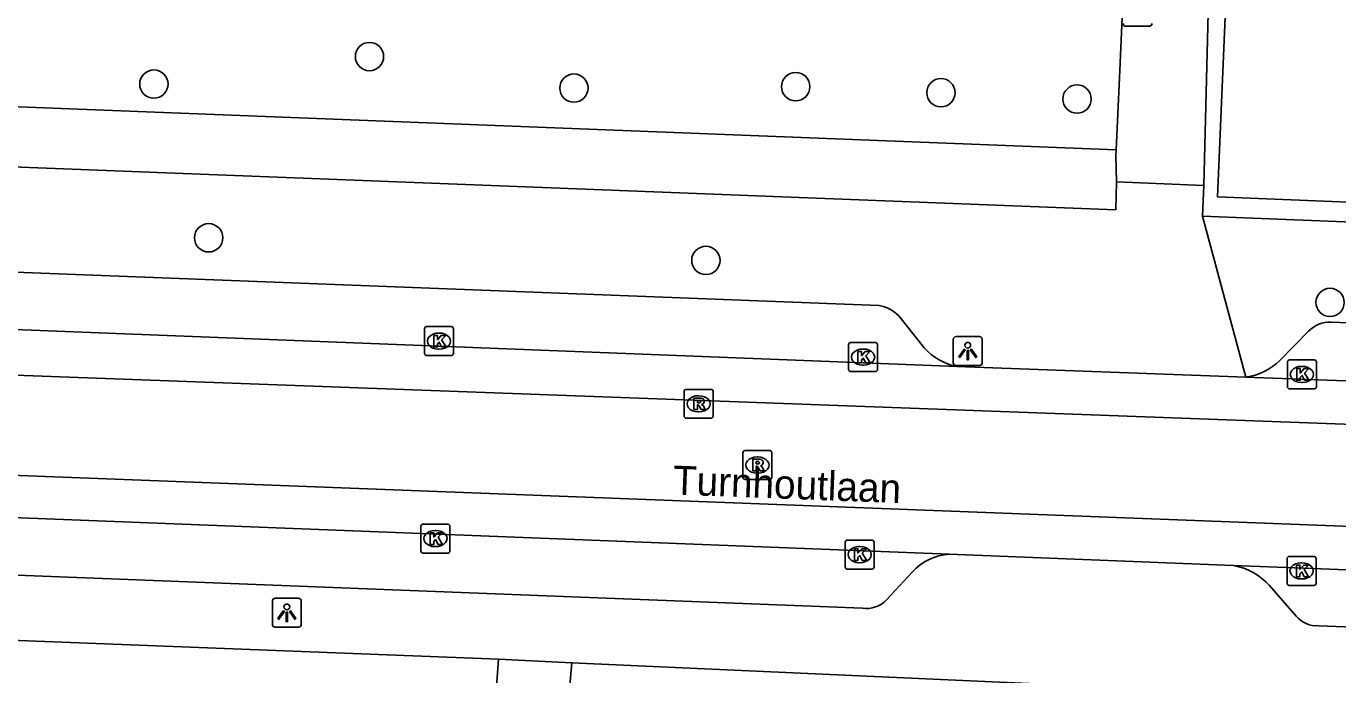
# Model space of a CAD drawing. Extents: x 160732 to 162105, y 387428 to 388479.
# Drawn here: x 161346.63 to 161391.93, y 387751.99 to 387774.41 of the extents above; entities that cross this region are included whole.
import ezdxf

# ---------------------------------------------------------------- set-up
doc = ezdxf.new("R2010")
doc.units = 0
for name, color, linetype in [('IMGEO_Boom', 7, 'Continuous'), ('IMGEO_Groenvoorziening', 7, 'Continuous'), ('IMGEO_Haag', 7, 'Continuous'), ('IMGEO_Hek', 7, 'Continuous'), ('IMGEO_Kolk', 7, 'Continuous'), ('IMGEO_Lichtpunt', 7, 'Continuous'), ('IMGEO_Openbare_ruimte_label', 7, 'Continuous'), ('IMGEO_Rijbaan_lokaal_gesloten', 7, 'Continuous'), ('IMGEO_Rioolput', 7, 'Continuous'), ('IMGEO_Voetpad_open', 7, 'Continuous')]:
    doc.layers.add(name, color=color, linetype=linetype)

msp = doc.modelspace()

# ---------------------------------------------------------------- linework, layer by layer
at = {"layer": 'IMGEO_Boom'}
for centre in [(161358.486, 387773.361), (161351.039, 387772.409), (161365.545, 387772.27), (161373.205, 387772.32), (161378.222, 387772.112), (161382.921, 387771.893), (161352.932, 387767.096), (161370.103, 387766.313), (161391.661, 387764.861)]:
    msp.add_circle(centre, 0.489, dxfattribs=at)
at = {"layer": 'IMGEO_Groenvoorziening'}
msp.add_lwpolyline([(161313.447, 387795.789), (161315.476, 387795.778), (161315.849, 387777.856), (161320.221, 387772.652), (161384.276, 387770.134)], dxfattribs=at)
at = {"layer": 'IMGEO_Haag'}
msp.add_lwpolyline([(161387.653, 387783.133), (161388.397, 387783.128), (161387.772, 387768.513), (161414.066, 387767.444), (161414.765, 387767.434), (161414.735, 387766.75)], dxfattribs=at)
at = {"layer": 'IMGEO_Hek'}
msp.add_lwpolyline([(161320.221, 387772.652), (161384.276, 387770.134)], dxfattribs=at)
at = {"layer": 'IMGEO_Kolk'}
for p, q in [((161360.385, 387763.099), (161360.385, 387763.951)), ((161360.46, 387764.025), (161361.312, 387764.025)), ((161361.386, 387763.951), (161361.386, 387763.099)), ((161360.873, 387763.805), (161360.898, 387763.805)), ((161375.031, 387762.546), (161375.031, 387763.398)), ((161375.106, 387763.472), (161375.958, 387763.472)), ((161376.032, 387763.398), (161376.032, 387762.546)), ((161361.312, 387763.025), (161360.46, 387763.025)), ((161360.896, 387763.245), (161360.871, 387763.245)), ((161375.519, 387763.252), (161375.544, 387763.252)), ((161375.958, 387762.472), (161375.106, 387762.472)), ((161375.542, 387762.692), (161375.517, 387762.692)), ((161390.188, 387761.947), (161390.188, 387762.799)), ((161390.263, 387762.873), (161391.115, 387762.873)), ((161390.676, 387762.653), (161390.701, 387762.653)), ((161391.189, 387762.799), (161391.189, 387761.947)), ((161390.699, 387762.093), (161390.674, 387762.093)), ((161391.115, 387761.873), (161390.263, 387761.873)), ((161360.262, 387756.275), (161360.262, 387757.127)), ((161360.337, 387757.201), (161361.189, 387757.201)), ((161361.263, 387757.127), (161361.263, 387756.275)), ((161360.75, 387756.981), (161360.775, 387756.981)), ((161374.913, 387755.721), (161374.913, 387756.573)), ((161374.988, 387756.647), (161375.84, 387756.647)), ((161375.914, 387756.573), (161375.914, 387755.721)), ((161361.189, 387756.201), (161360.337, 387756.201)), ((161360.773, 387756.421), (161360.748, 387756.421)), ((161375.401, 387756.427), (161375.426, 387756.427)), ((161375.424, 387755.867), (161375.399, 387755.867)), ((161390.176, 387755.157), (161390.176, 387756.009)), ((161390.251, 387756.083), (161391.103, 387756.083)), ((161390.664, 387755.863), (161390.689, 387755.863)), ((161391.177, 387756.009), (161391.177, 387755.157)), ((161375.84, 387755.647), (161374.988, 387755.647)), ((161390.687, 387755.303), (161390.662, 387755.303)), ((161391.103, 387755.083), (161390.251, 387755.083))]:
    msp.add_line(p, q, dxfattribs=at)
for points in [[(161360.385, 387763.099), (161360.385, 387763.951)], [(161360.46, 387764.025), (161361.312, 387764.025)], [(161361.386, 387763.951), (161361.386, 387763.099)], [(161360.706, 387763.725), (161360.829, 387763.725), (161360.829, 387763.574), (161360.959, 387763.725), (161361.123, 387763.725), (161360.977, 387763.574), (161361.13, 387763.325), (161360.978, 387763.325), (161360.893, 387763.489), (161360.829, 387763.422), (161360.829, 387763.325), (161360.706, 387763.325), (161360.706, 387763.725)], [(161375.031, 387762.546), (161375.031, 387763.398)], [(161375.106, 387763.472), (161375.958, 387763.472)], [(161376.032, 387763.398), (161376.032, 387762.546)], [(161361.312, 387763.025), (161360.46, 387763.025)], [(161375.352, 387763.172), (161375.475, 387763.172), (161375.475, 387763.021), (161375.605, 387763.172), (161375.769, 387763.172), (161375.623, 387763.021), (161375.776, 387762.772), (161375.624, 387762.772), (161375.539, 387762.936), (161375.475, 387762.869), (161375.475, 387762.772), (161375.352, 387762.772), (161375.352, 387763.172)], [(161375.958, 387762.472), (161375.106, 387762.472)], [(161390.188, 387761.947), (161390.188, 387762.799)], [(161390.263, 387762.873), (161391.115, 387762.873)], [(161390.509, 387762.573), (161390.632, 387762.573), (161390.632, 387762.422), (161390.762, 387762.573), (161390.926, 387762.573), (161390.78, 387762.422), (161390.933, 387762.173), (161390.781, 387762.173), (161390.696, 387762.337), (161390.632, 387762.27), (161390.632, 387762.173), (161390.509, 387762.173), (161390.509, 387762.573)], [(161391.189, 387762.799), (161391.189, 387761.947)], [(161391.115, 387761.873), (161390.263, 387761.873)], [(161360.262, 387756.275), (161360.262, 387757.127)], [(161360.337, 387757.201), (161361.189, 387757.201)], [(161361.263, 387757.127), (161361.263, 387756.275)], [(161360.583, 387756.901), (161360.706, 387756.901), (161360.706, 387756.75), (161360.836, 387756.901), (161361, 387756.901), (161360.854, 387756.75), (161361.007, 387756.501), (161360.855, 387756.501), (161360.77, 387756.665), (161360.706, 387756.598), (161360.706, 387756.501), (161360.583, 387756.501), (161360.583, 387756.901)], [(161374.913, 387755.721), (161374.913, 387756.573)], [(161374.988, 387756.647), (161375.84, 387756.647)], [(161375.914, 387756.573), (161375.914, 387755.721)], [(161361.189, 387756.201), (161360.337, 387756.201)], [(161375.234, 387756.347), (161375.357, 387756.347), (161375.357, 387756.196), (161375.487, 387756.347), (161375.651, 387756.347), (161375.505, 387756.196), (161375.658, 387755.947), (161375.506, 387755.947), (161375.421, 387756.111), (161375.357, 387756.044), (161375.357, 387755.947), (161375.234, 387755.947), (161375.234, 387756.347)], [(161390.176, 387755.157), (161390.176, 387756.009)], [(161390.251, 387756.083), (161391.103, 387756.083)], [(161390.497, 387755.783), (161390.62, 387755.783), (161390.62, 387755.632), (161390.75, 387755.783), (161390.914, 387755.783), (161390.768, 387755.632), (161390.921, 387755.383), (161390.769, 387755.383), (161390.684, 387755.547), (161390.62, 387755.48), (161390.62, 387755.383), (161390.497, 387755.383), (161390.497, 387755.783)], [(161391.177, 387756.009), (161391.177, 387755.157)], [(161375.84, 387755.647), (161374.988, 387755.647)], [(161391.103, 387755.083), (161390.251, 387755.083)]]:
    msp.add_lwpolyline(points, dxfattribs=at)
for centre, start, end in [((161360.462, 387763.949), 91.552, 178.448), ((161360.462, 387763.949), 91.552, 178.448), ((161361.31, 387763.949), 1.552, 88.448), ((161361.31, 387763.949), 1.552, 88.448), ((161375.108, 387763.396), 91.552, 178.448), ((161375.108, 387763.396), 91.552, 178.448), ((161375.956, 387763.396), 1.552, 88.448), ((161375.956, 387763.396), 1.552, 88.448), ((161360.462, 387763.101), 181.552, 268.448), ((161360.462, 387763.101), 181.552, 268.448), ((161361.31, 387763.101), 271.552, 358.448), ((161361.31, 387763.101), 271.552, 358.448), ((161375.108, 387762.548), 181.552, 268.448), ((161375.108, 387762.548), 181.552, 268.448), ((161375.956, 387762.548), 271.552, 358.448), ((161375.956, 387762.548), 271.552, 358.448), ((161390.265, 387762.797), 91.552, 178.448), ((161390.265, 387762.797), 91.552, 178.448), ((161391.113, 387762.797), 1.552, 88.448), ((161391.113, 387762.797), 1.552, 88.448), ((161390.265, 387761.949), 181.552, 268.448), ((161390.265, 387761.949), 181.552, 268.448), ((161391.113, 387761.949), 271.552, 358.448), ((161391.113, 387761.949), 271.552, 358.448), ((161360.339, 387757.125), 91.552, 178.448), ((161360.339, 387757.125), 91.552, 178.448), ((161361.187, 387757.125), 1.552, 88.448), ((161361.187, 387757.125), 1.552, 88.448), ((161374.99, 387756.571), 91.552, 178.448), ((161374.99, 387756.571), 91.552, 178.448), ((161375.838, 387756.571), 1.552, 88.448), ((161375.838, 387756.571), 1.552, 88.448), ((161360.339, 387756.277), 181.552, 268.448), ((161360.339, 387756.277), 181.552, 268.448), ((161361.187, 387756.277), 271.552, 358.448), ((161361.187, 387756.277), 271.552, 358.448), ((161374.99, 387755.723), 181.552, 268.448), ((161374.99, 387755.723), 181.552, 268.448), ((161375.838, 387755.723), 271.552, 358.448), ((161375.838, 387755.723), 271.552, 358.448), ((161390.253, 387756.007), 91.552, 178.448), ((161390.253, 387756.007), 91.552, 178.448), ((161391.101, 387756.007), 1.552, 88.448), ((161391.101, 387756.007), 1.552, 88.448), ((161390.253, 387755.159), 181.552, 268.448), ((161390.253, 387755.159), 181.552, 268.448), ((161391.101, 387755.159), 271.552, 358.448), ((161391.101, 387755.159), 271.552, 358.448)]:
    msp.add_arc(centre, 0.0765, start, end, dxfattribs=at)
for centre, major_axis, ratio, start_param, end_param in [((161360.872, 387763.525), (-0.387, 0.002), 0.722429, 4.712389, 7.853982), ((161360.897, 387763.525), (-0.39, 0.002), 0.717154, 1.570796, 4.712389), ((161375.518, 387762.972), (-0.387, 0.002), 0.722429, 4.712389, 7.853982), ((161375.543, 387762.972), (-0.39, 0.002), 0.717154, 1.570796, 4.712389), ((161390.675, 387762.373), (-0.387, 0.002), 0.722429, 4.712389, 7.853982), ((161390.7, 387762.373), (-0.39, 0.002), 0.717154, 1.570796, 4.712389), ((161360.749, 387756.701), (-0.387, 0.002), 0.722429, 4.712389, 7.853982), ((161360.774, 387756.701), (-0.39, 0.002), 0.717154, 1.570796, 4.712389), ((161375.4, 387756.147), (-0.387, 0.002), 0.722429, 4.712389, 7.853982), ((161375.425, 387756.147), (-0.39, 0.002), 0.717154, 1.570796, 4.712389), ((161390.663, 387755.583), (-0.387, 0.002), 0.722429, 4.712389, 7.853982), ((161390.688, 387755.583), (-0.39, 0.002), 0.717154, 1.570796, 4.712389)]:
    msp.add_ellipse(centre, major_axis=major_axis, ratio=ratio, start_param=start_param, end_param=end_param, dxfattribs=at)
at = {"layer": 'IMGEO_Lichtpunt'}
for p, q in [((161384.609, 387774.41), (161385.417, 387774.41)), ((161384.609, 387774.41), (161385.417, 387774.41)), ((161378.649, 387763.585), (161378.649, 387762.778)), ((161378.649, 387763.585), (161378.649, 387762.778)), ((161379.551, 387763.68), (161378.743, 387763.68)), ((161379.551, 387763.68), (161378.743, 387763.68)), ((161379.645, 387762.778), (161379.645, 387763.585)), ((161379.645, 387762.778), (161379.645, 387763.585)), ((161378.743, 387762.684), (161379.551, 387762.684)), ((161378.743, 387762.684), (161379.551, 387762.684)), ((161355.132, 387754.54), (161355.132, 387753.733)), ((161355.132, 387754.54), (161355.132, 387753.733)), ((161356.034, 387754.635), (161355.226, 387754.635)), ((161356.034, 387754.635), (161355.226, 387754.635)), ((161356.128, 387753.733), (161356.128, 387754.54)), ((161356.128, 387753.733), (161356.128, 387754.54)), ((161355.226, 387753.639), (161356.034, 387753.639)), ((161355.226, 387753.639), (161356.034, 387753.639))]:
    msp.add_line(p, q, dxfattribs=at)
for points in [[(161379.023, 387763.249), (161379.062, 387763.221), (161378.874, 387762.959), (161378.836, 387762.986), (161379.023, 387763.249)], [(161379.125, 387763.201), (161379.172, 387763.201), (161379.172, 387762.879), (161379.125, 387762.879), (161379.125, 387763.201)], [(161379.235, 387763.221), (161379.273, 387763.248), (161379.46, 387762.986), (161379.421, 387762.958), (161379.235, 387763.221)], [(161355.506, 387754.204), (161355.545, 387754.176), (161355.357, 387753.914), (161355.319, 387753.941), (161355.506, 387754.204)], [(161355.608, 387754.156), (161355.655, 387754.156), (161355.655, 387753.834), (161355.608, 387753.834), (161355.608, 387754.156)], [(161355.718, 387754.176), (161355.756, 387754.203), (161355.943, 387753.941), (161355.904, 387753.913), (161355.718, 387754.176)]]:
    msp.add_lwpolyline(points, dxfattribs=at)
for centre in [(161379.148, 387763.383), (161355.631, 387754.338)]:
    msp.add_circle(centre, 0.0994, dxfattribs=at)
for centre, start, end in [((161384.609, 387774.504), 180, 270), ((161384.609, 387774.504), 180, 270), ((161385.417, 387774.504), 270, 0), ((161385.417, 387774.504), 270, 360), ((161378.743, 387763.585), 90, 180), ((161378.743, 387763.585), 90, 180), ((161379.551, 387763.585), 0, 90), ((161379.551, 387763.585), 0, 90), ((161378.743, 387762.778), 180, 270), ((161378.743, 387762.778), 180, 270), ((161379.551, 387762.778), 270, 0), ((161379.551, 387762.778), 270, 360), ((161355.226, 387754.54), 90, 180), ((161355.226, 387754.54), 90, 180), ((161356.034, 387754.54), 0, 90), ((161356.034, 387754.54), 0, 90), ((161355.226, 387753.733), 180, 270), ((161355.226, 387753.733), 180, 270), ((161356.034, 387753.733), 270, 0), ((161356.034, 387753.733), 270, 360)]:
    msp.add_arc(centre, 0.0946, start, end, dxfattribs=at)
at = {"layer": 'IMGEO_Rijbaan_lokaal_gesloten'}
for points in [[(161378.772, 387762.645), (161316.881, 387765.074)], [(161315.631, 387763.473), (161420.877, 387759.591)], [(161388.757, 387762.277), (161378.772, 387762.645)], [(161420.96, 387761.089), (161388.757, 387762.277)], [(161420.678, 387756.031), (161310.892, 387760.243)], [(161310.837, 387758.815), (161378.503, 387756.165)], [(161388.329, 387755.771), (161378.503, 387756.165)], [(161388.329, 387755.771), (161420.595, 387754.536)]]:
    msp.add_lwpolyline(points, dxfattribs=at)
at = {"layer": 'IMGEO_Rioolput'}
for p, q in [((161369.352, 387760.932), (161369.352, 387761.784)), ((161369.427, 387761.858), (161370.279, 387761.858)), ((161369.84, 387761.638), (161369.865, 387761.638)), ((161370.353, 387761.784), (161370.353, 387760.932)), ((161370.279, 387760.858), (161369.427, 387760.858)), ((161369.863, 387761.078), (161369.838, 387761.078)), ((161371.459, 387759.742), (161372.311, 387759.742)), ((161371.384, 387758.816), (161371.384, 387759.668)), ((161371.872, 387759.522), (161371.897, 387759.522)), ((161372.385, 387759.668), (161372.385, 387758.816)), ((161371.895, 387758.962), (161371.87, 387758.962)), ((161372.311, 387758.742), (161371.459, 387758.742))]:
    msp.add_line(p, q, dxfattribs=at)
for points in [[(161369.352, 387760.932), (161369.352, 387761.784)], [(161369.427, 387761.858), (161370.279, 387761.858)], [(161369.941, 387761.556), (161369.689, 387761.558), (161369.689, 387761.158)], [(161370.353, 387761.784), (161370.353, 387760.932)], [(161369.689, 387761.158), (161369.813, 387761.158), (161369.813, 387761.32), (161369.824, 387761.32)], [(161369.867, 387761.477), (161369.813, 387761.477), (161369.813, 387761.396)], [(161369.813, 387761.396), (161369.865, 387761.396)], [(161369.871, 387761.291), (161369.942, 387761.158), (161370.082, 387761.158), (161370.017, 387761.284)], [(161370.279, 387760.858), (161369.427, 387760.858)], [(161371.459, 387759.742), (161372.311, 387759.742)], [(161371.384, 387758.816), (161371.384, 387759.668)], [(161371.973, 387759.44), (161371.721, 387759.442), (161371.721, 387759.042)], [(161371.899, 387759.361), (161371.845, 387759.361), (161371.845, 387759.28)], [(161372.385, 387759.668), (161372.385, 387758.816)], [(161371.721, 387759.042), (161371.845, 387759.042), (161371.845, 387759.204), (161371.856, 387759.204)], [(161371.845, 387759.28), (161371.897, 387759.28)], [(161371.903, 387759.175), (161371.974, 387759.042), (161372.114, 387759.042), (161372.049, 387759.168)], [(161372.311, 387758.742), (161371.459, 387758.742)]]:
    msp.add_lwpolyline(points, dxfattribs=at)
for centre, radius, start, end in [((161369.429, 387761.782), 0.0765, 91.552, 178.448), ((161369.429, 387761.782), 0.0765, 91.552, 178.448), ((161369.94, 387761.446), 0.109, 350.3612, 89.416), ((161370.277, 387761.782), 0.0765, 1.552, 88.448), ((161370.277, 387761.782), 0.0765, 1.552, 88.448), ((161369.823, 387761.267), 0.0533, 26.0293, 88.6989), ((161369.849, 387761.585), 0.19, 274.7715, 282.9687), ((161369.873, 387761.381), 0.0964, 77.0061, 93.1865), ((161369.887, 387761.438), 0.0378, 276.6634, 79.6772), ((161369.938, 387761.446), 0.112, 277.5842, 350.9817), ((161369.922, 387761.231), 0.108, 29.5134, 73.7905), ((161369.429, 387760.934), 0.0765, 181.552, 268.448), ((161369.429, 387760.934), 0.0765, 181.552, 268.448), ((161370.277, 387760.934), 0.0765, 271.552, 358.448), ((161370.277, 387760.934), 0.0765, 271.552, 358.448), ((161371.461, 387759.666), 0.0765, 91.552, 178.448), ((161371.461, 387759.666), 0.0765, 91.552, 178.448), ((161372.309, 387759.666), 0.0765, 1.552, 88.448), ((161372.309, 387759.666), 0.0765, 1.552, 88.448), ((161371.905, 387759.265), 0.0964, 77.0061, 93.1865), ((161371.919, 387759.322), 0.0378, 276.6634, 79.6772), ((161371.972, 387759.33), 0.109, 350.3612, 89.416), ((161371.97, 387759.33), 0.112, 277.5842, 350.9817), ((161371.855, 387759.151), 0.0533, 26.0293, 88.6989), ((161371.881, 387759.469), 0.19, 274.7715, 282.9687), ((161371.954, 387759.115), 0.108, 29.5134, 73.7905), ((161371.461, 387758.818), 0.0765, 181.552, 268.448), ((161371.461, 387758.818), 0.0765, 181.552, 268.448), ((161372.309, 387758.818), 0.0765, 271.552, 358.448), ((161372.309, 387758.818), 0.0765, 271.552, 358.448)]:
    msp.add_arc(centre, radius, start, end, dxfattribs=at)
for centre, major_axis, ratio, start_param, end_param in [((161369.839, 387761.358), (-0.387, 0.002), 0.722429, 4.712389, 7.853982), ((161369.864, 387761.358), (-0.39, 0.002), 0.717154, 1.570796, 4.712389), ((161371.871, 387759.242), (-0.387, 0.002), 0.722429, 4.712389, 7.853982), ((161371.896, 387759.242), (-0.39, 0.002), 0.717154, 1.570796, 4.712389)]:
    msp.add_ellipse(centre, major_axis=major_axis, ratio=ratio, start_param=start_param, end_param=end_param, dxfattribs=at)
at = {"layer": 'IMGEO_Voetpad_open'}
for points in [[(161384.276, 387770.134), (161384.385, 387772.63), (161384.856, 387783.336)], [(161387.653, 387783.133), (161387.301, 387768.907)], [(161384.286, 387769.025), (161384.261, 387768.059), (161315.41, 387770.749)], [(161384.286, 387769.025), (161384.267, 387769.934), (161384.276, 387770.134)], [(161387.301, 387768.907), (161384.286, 387769.025)], [(161387.301, 387768.907), (161387.252, 387767.84)], [(161388.757, 387762.277), (161387.252, 387767.84)], [(161387.252, 387767.84), (161414.735, 387766.75)], [(161319.982, 387766.926), (161376.083, 387764.755)], [(161376.767, 387764.395), (161377.638, 387763.291)], [(161390.918, 387763.869), (161389.923, 387762.856)], [(161420.788, 387763.065), (161391.693, 387764.177)], [(161375.507, 387754.292), (161313.849, 387756.7)], [(161377.236, 387755.546), (161376.346, 387754.582)], [(161299.645, 387754.992), (161362.938, 387752.535)], [(161390.49, 387754.013), (161389.571, 387755.083)], [(161419.299, 387754.058), (161417.996, 387752.891), (161417.435, 387752.698), (161391.262, 387753.69)], [(161362.938, 387752.535), (161362.526, 387746.837)], [(161365.476, 387752.411), (161362.938, 387752.535)], [(161365.148, 387748.814), (161365.476, 387752.411)], [(161365.476, 387752.411), (161391.456, 387751.23)]]:
    msp.add_lwpolyline(points, dxfattribs=at)
for centre, radius, start, end in [((161375.867, 387763.515), 1.258, 44.3529, 80.13), ((161391.64, 387763.181), 0.997, 86.9567, 136.391), ((161379.221, 387764.752), 2.154, 222.6983, 257.9644), ((161388.43, 387764.399), 2.147, 278.7556, 314.0596), ((161378.641, 387754.277), 1.893, 94.1736, 137.9026), ((161387.877, 387753.49), 2.325, 43.2398, 78.792), ((161375.637, 387755.275), 0.992, 262.4881, 315.6473), ((161391.193, 387754.61), 0.922, 220.3138, 274.2779)]:
    msp.add_arc(centre, radius, start, end, dxfattribs=at)

# ---------------------------------------------------------------- texts
at = {"layer": 'IMGEO_Openbare_ruimte_label'}
msp.add_text('Turnhoutlaan', height=1, rotation=357.8216, dxfattribs=at).set_placement((161368.951, 387758.226))

doc.saveas('drawing.dxf')
